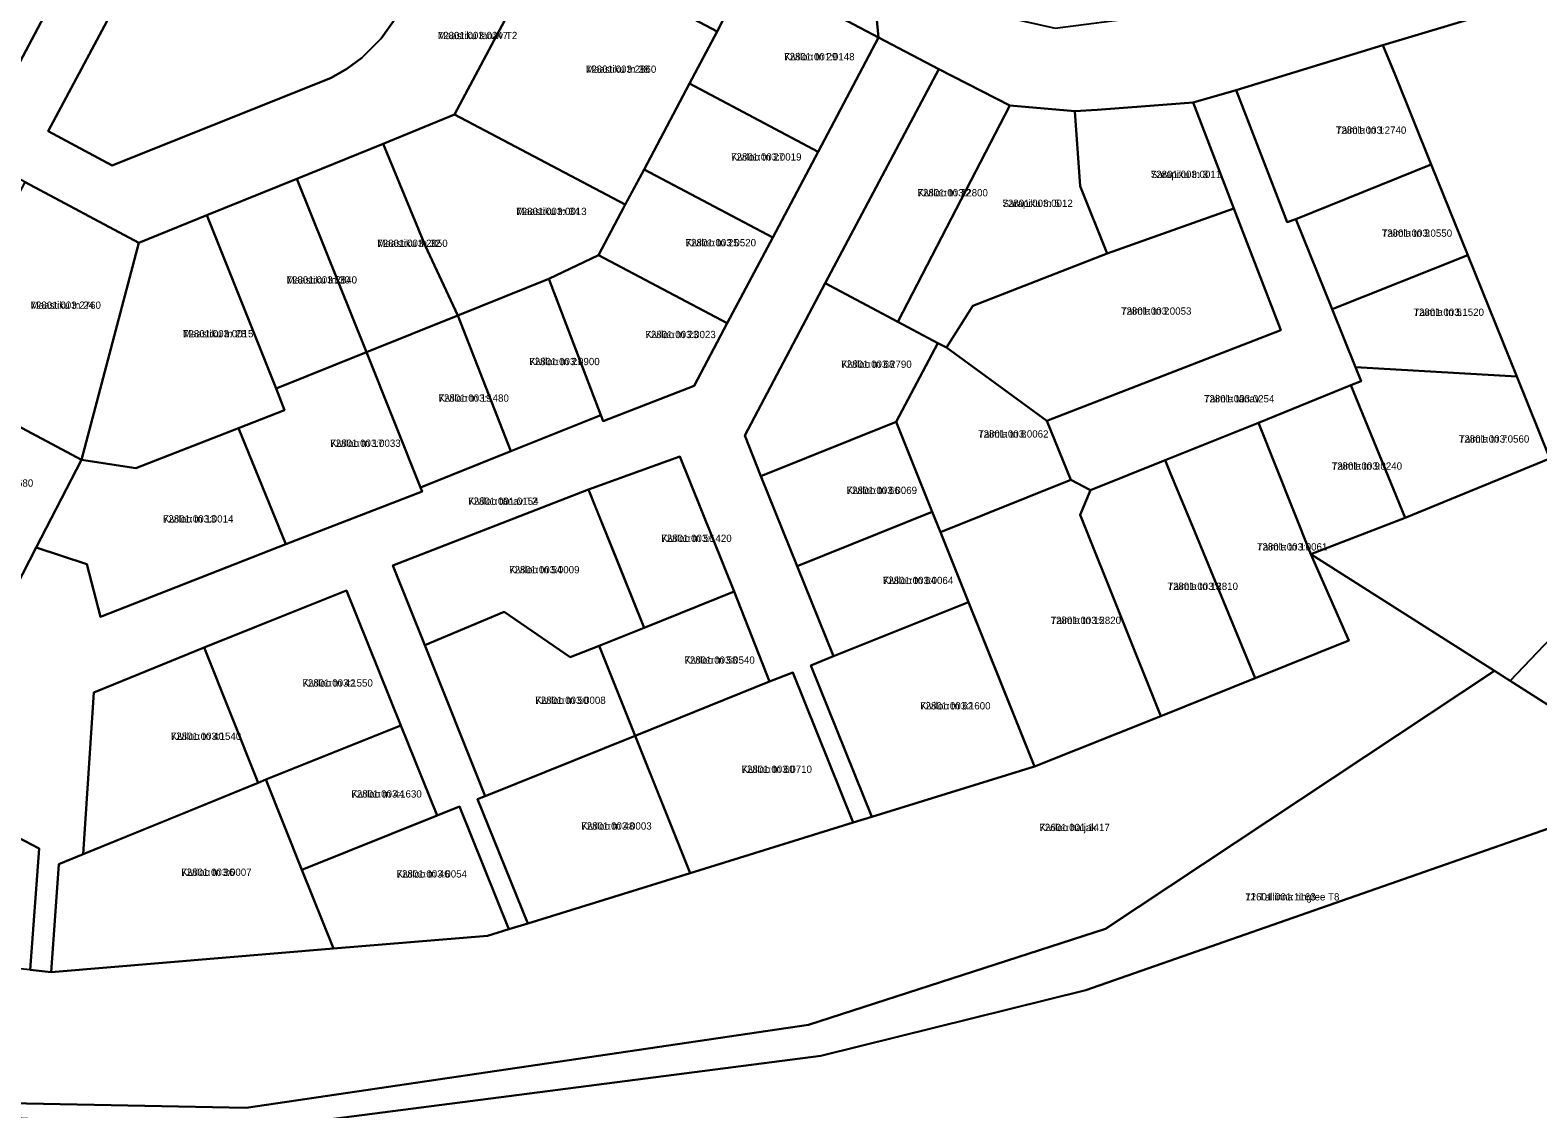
# Model space of a CAD drawing. Extents: x 504287 to 537970, y 6539941 to 6586214.
# Drawn here: x 531511.9 to 531822.5, y 6574944.1 to 6575166.3 of the extents above; entities that cross this region are included whole.
import ezdxf

# ---------------------------------------------------------------- set-up
doc = ezdxf.new("R2010")
doc.units = 0
for name, color, linetype in [('L_AADRESS', 7, 'Continuous'), ('PIIR', 7, 'Continuous'), ('TUNNUS', 7, 'Continuous')]:
    doc.layers.add(name, color=color, linetype=linetype)

msp = doc.modelspace()

# ---------------------------------------------------------------- linework, layer by layer
at = {"layer": 'PIIR'}
for points in [[(531489.71, 6575283.83), (531516.64, 6575269.72), (531543.56, 6575255.6), (531570.48, 6575241.48), (531597.4, 6575227.36), (531624.3, 6575213.25), (531642.87, 6575248.69), (531644.64, 6575247.77), (531626.07, 6575212.32), (531653.93, 6575197.71), (531685.06, 6575181.4), (531686.68, 6575164.76), (531659.91, 6575178.92), (531653.41, 6575166.06), (531618.32, 6575184.64), (531625.14, 6575197.48), (531607.2, 6575206.41), (531581.32, 6575219.98), (531561.81, 6575230.21), (531541.7, 6575240.75), (531511.12, 6575256.81)], [(531507.45, 6575048.76), (531513.11, 6575059.76), (531523.54, 6575056.28), (531526.37, 6575045.42), (531564.58, 6575060.38), (531592.64, 6575071.28), (531592.31, 6575072.12), (531610.87, 6575079.57), (531629.43, 6575087.02), (531629.91, 6575085.76), (531648.69, 6575093.06), (531655.5, 6575105.91), (531664.85, 6575123.58), (531674.21, 6575141.25), (531686.68, 6575164.76), (531699.09, 6575158.28), (531675.69, 6575114.15), (531659.09, 6575082.81), (531662.44, 6575074.43), (531669.9, 6575055.89), (531677.36, 6575037.31), (531672.72, 6575035.45), (531685.26, 6575004.23), (531681.42, 6575003.04), (531669.01, 6575033.95), (531664.21, 6575032.09), (531656.91, 6575050.65), (531645.72, 6575078.49), (531626.9, 6575071.7), (531586.56, 6575056.04), (531593.16, 6575039.58), (531605.63, 6575008.53), (531604.02, 6575007.88), (531614.38, 6574982.29), (531610.51, 6574981.09), (531600.34, 6575006.37), (531595.7, 6575004.51), (531588.24, 6575023.07), (531577.04, 6575050.9), (531558.49, 6575043.43), (531547.7, 6575039.09), (531529.04, 6575031.47), (531525, 6575029.82), (531522.83, 6574996.56), (531517.8, 6574994.51), (531516.23, 6574972.27), (531511.85, 6574972.71), (531513.74, 6574997.71), (531508.96, 6575000.19)], [(530969.57, 6575066.46), (531305.76, 6574972.11), (531360.29, 6574956.84), (531370.26, 6574955.06), (531388.67, 6574951.64), (531413.6, 6574947.11), (531556.31, 6574939.72), (531674.8, 6574954.98), (531729.36, 6574968.56), (531850.47, 6575010.86)], [(531511.85, 6574972.71), (531516.23, 6574972.27), (531574.38, 6574977.09), (531606.09, 6574979.69), (531610.51, 6574981.09), (531614.38, 6574982.29), (531647.85, 6574992.66), (531681.42, 6575003.04), (531685.26, 6575004.23), (531718.8, 6575014.62), (531744.81, 6575024.99), (531764.25, 6575032.79), (531783.57, 6575040.54), (531775.75, 6575058.34), (531813.58, 6575034.31), (531733.41, 6574981.17), (531672.2, 6574961.39), (531556.38, 6574944.27), (531413.6, 6574947.11)]]:
    msp.add_lwpolyline(points, dxfattribs=at)
for points in [[(531915.68, 6575232.09), (531923.64, 6575209.72), (531862.67, 6575184.83), (531790.58, 6575163.19), (531760.34, 6575153.96), (531751.46, 6575151.42), (531741.66, 6575150.65), (531731.71, 6575149.92), (531727.08, 6575149.64), (531713.69, 6575150.79), (531699.09, 6575158.28), (531686.68, 6575164.76), (531685.06, 6575181.4), (531697.46, 6575174.9), (531705.59, 6575170.63), (531723.08, 6575166.75), (531741.11, 6575169.08), (531739.83, 6575173.53), (531752.79, 6575176.7), (531759.75, 6575179.14), (531781.18, 6575186.64), (531783.15, 6575181.71), (531854.95, 6575203.39)], [(531793.12, 6575157.09), (531790.58, 6575163.19), (531862.67, 6575184.83), (531923.64, 6575209.72), (531932.46, 6575186.28), (531945.21, 6575129.13), (531938.27, 6575119.93), (531913.47, 6575102.45), (531875.66, 6575084.42), (531862.54, 6575076.65), (531846.09, 6575063.04), (531816.82, 6575032.25), (531813.58, 6575034.31), (531775.75, 6575058.34), (531795.14, 6575065.82), (531824.99, 6575078.03), (531818.17, 6575094.95), (531808.07, 6575119.95), (531800.49, 6575138.63)], [(531505.35, 6575151.51), (531520.88, 6575180.81), (531531.47, 6575175.22), (531515.57, 6575145.51), (531528.8, 6575138.44), (531573.92, 6575156.5), (531577.12, 6575158.31), (531580.24, 6575160.62), (531584.21, 6575164.58), (531587.53, 6575169.36), (531591.93, 6575177.65), (531607.2, 6575206.41), (531625.14, 6575197.48), (531618.32, 6575184.64), (531599.33, 6575148.92), (531584.58, 6575142.91), (531566.79, 6575135.69), (531548.28, 6575128.17), (531534.25, 6575122.51), (531510.88, 6575135), (531493.03, 6575144.54), (531475.18, 6575154.08), (531479.73, 6575165.08)], [(531512.93, 6575185.03), (531520.88, 6575180.81), (531505.35, 6575151.51), (531479.73, 6575165.08), (531495.26, 6575194.39)], [(531528.8, 6575138.44), (531515.57, 6575145.51), (531531.47, 6575175.22), (531544.79, 6575168.71), (531558.6, 6575194.75), (531566.08, 6575190.92), (531591.93, 6575177.65), (531587.53, 6575169.36), (531584.21, 6575164.58), (531580.24, 6575160.62), (531577.12, 6575158.31), (531573.92, 6575156.5)], [(531824.33, 6575027.47), (531816.82, 6575032.25), (531846.09, 6575063.04), (531862.54, 6575076.65), (531875.66, 6575084.42), (531913.47, 6575102.45), (531938.27, 6575119.93), (531945.21, 6575129.13), (531932.46, 6575186.28), (531954.17, 6575128.41), (531947.81, 6575116.59), (531940.34, 6575109.55), (531920.07, 6575097.97), (531906.26, 6575090.84), (531885.21, 6575081.01), (531882.91, 6575079.87), (531876.04, 6575076.28), (531871.49, 6575073.69), (531866.99, 6575070.92), (531862.57, 6575067.94), (531858.59, 6575064.99), (531851.43, 6575058.75), (531844.94, 6575051.83)], [(531599.33, 6575148.92), (531618.32, 6575184.64), (531653.41, 6575166.06), (531647.71, 6575155.3), (531638.35, 6575137.63), (531634.48, 6575130.38)], [(531686.68, 6575164.76), (531674.21, 6575141.25), (531647.71, 6575155.3), (531653.41, 6575166.06), (531659.91, 6575178.92)], [(531770.85, 6575126.74), (531760.34, 6575153.96), (531790.58, 6575163.19), (531793.12, 6575157.09), (531800.49, 6575138.63), (531772.65, 6575127.4)], [(531647.71, 6575155.3), (531674.21, 6575141.25), (531664.85, 6575123.58), (531638.35, 6575137.63)], [(531699.09, 6575158.28), (531713.69, 6575150.79), (531690.6, 6575106.25), (531675.69, 6575114.15)], [(531751.46, 6575151.42), (531760.34, 6575153.96), (531770.85, 6575126.74), (531772.65, 6575127.4), (531780.1, 6575108.84), (531784.9, 6575096.85), (531786.06, 6575093.98), (531783.97, 6575093.14), (531764.91, 6575085.4), (531745.68, 6575077.69), (531730.35, 6575071.54), (531726.27, 6575073.67), (531721.35, 6575085.81), (531769.56, 6575104.49), (531759.85, 6575129.57)], [(531700.66, 6575100.9), (531698.88, 6575101.85), (531690.6, 6575106.25), (531713.69, 6575150.79), (531727.08, 6575149.64), (531728.17, 6575134.2), (531733.76, 6575120.28), (531706.07, 6575109.53)], [(531759.85, 6575129.57), (531733.76, 6575120.28), (531728.17, 6575134.2), (531727.08, 6575149.64), (531731.71, 6575149.92), (531741.66, 6575150.65), (531751.46, 6575151.42)], [(531584.58, 6575142.91), (531599.33, 6575148.92), (531634.48, 6575130.38), (531633.6, 6575128.66), (531628.99, 6575119.96), (531618.72, 6575115.08), (531600, 6575107.51), (531593.27, 6575121.97), (531588.85, 6575132.62)], [(531566.79, 6575135.69), (531584.58, 6575142.91), (531588.85, 6575132.62), (531593.27, 6575121.97), (531600, 6575107.51), (531581.14, 6575099.96)], [(531633.6, 6575128.66), (531638.35, 6575137.63), (531664.85, 6575123.58), (531655.5, 6575105.91), (531628.99, 6575119.96)], [(531800.49, 6575138.63), (531808.07, 6575119.95), (531780.1, 6575108.84), (531772.65, 6575127.4)], [(531510.88, 6575135), (531534.25, 6575122.51), (531522.44, 6575077.81), (531489.68, 6575095.2)], [(531581.14, 6575099.96), (531562.54, 6575092.5), (531548.28, 6575128.17), (531566.79, 6575135.69)], [(531522.44, 6575077.81), (531534.25, 6575122.51), (531548.28, 6575128.17), (531562.54, 6575092.5), (531564.29, 6575088.03), (531554.79, 6575084.31), (531533.68, 6575076.08)], [(531706.07, 6575109.53), (531733.76, 6575120.28), (531759.85, 6575129.57), (531769.56, 6575104.49), (531721.35, 6575085.81), (531700.66, 6575100.9)], [(531655.5, 6575105.91), (531648.69, 6575093.06), (531629.91, 6575085.76), (531629.43, 6575087.02), (531618.72, 6575115.08), (531628.99, 6575119.96)], [(531780.1, 6575108.84), (531808.07, 6575119.95), (531818.17, 6575094.95), (531784.9, 6575096.85)], [(531629.43, 6575087.02), (531610.87, 6575079.57), (531600, 6575107.51), (531618.72, 6575115.08)], [(531675.69, 6575114.15), (531690.6, 6575106.25), (531698.88, 6575101.85), (531690.28, 6575085.61), (531662.44, 6575074.43), (531659.09, 6575082.81)], [(531581.14, 6575099.96), (531600, 6575107.51), (531610.87, 6575079.57), (531592.31, 6575072.12)], [(531554.79, 6575084.31), (531564.29, 6575088.03), (531562.54, 6575092.5), (531581.14, 6575099.96), (531592.31, 6575072.12), (531592.64, 6575071.28), (531564.58, 6575060.38)], [(531698.88, 6575101.85), (531700.66, 6575100.9), (531721.35, 6575085.81), (531726.27, 6575073.67), (531699.42, 6575062.88), (531697.73, 6575067.08), (531690.28, 6575085.61)], [(531786.06, 6575093.98), (531784.9, 6575096.85), (531818.17, 6575094.95), (531824.99, 6575078.03), (531795.14, 6575065.82), (531783.97, 6575093.14)], [(531489.68, 6575095.2), (531522.44, 6575077.81), (531513.11, 6575059.76), (531507.45, 6575048.76), (531473.59, 6575066.68), (531488.52, 6575095.76)], [(531775.75, 6575058.34), (531764.91, 6575085.4), (531783.97, 6575093.14), (531795.14, 6575065.82)], [(531533.68, 6575076.08), (531554.79, 6575084.31), (531564.58, 6575060.38), (531526.37, 6575045.42), (531523.54, 6575056.28), (531513.11, 6575059.76), (531522.44, 6575077.81)], [(531662.44, 6575074.43), (531690.28, 6575085.61), (531697.73, 6575067.08), (531669.9, 6575055.89)], [(531764.91, 6575085.4), (531775.75, 6575058.34), (531783.57, 6575040.54), (531764.25, 6575032.79), (531751.31, 6575064.09), (531746.8, 6575074.99), (531745.68, 6575077.69)], [(531626.9, 6575071.7), (531645.72, 6575078.49), (531656.91, 6575050.65), (531638.35, 6575043.2)], [(531745.68, 6575077.69), (531746.8, 6575074.99), (531751.31, 6575064.09), (531764.25, 6575032.79), (531744.81, 6575024.99), (531728.17, 6575066.43), (531730.35, 6575071.54)], [(531593.16, 6575039.58), (531586.56, 6575056.04), (531626.9, 6575071.7), (531628.51, 6575067.66), (531632.28, 6575058.42), (531638.35, 6575043.2), (531629.07, 6575039.47), (531623.16, 6575037.12), (531609.56, 6575046.46)], [(531728.17, 6575066.43), (531744.81, 6575024.99), (531718.8, 6575014.62), (531705.2, 6575048.49), (531699.42, 6575062.88), (531726.27, 6575073.67), (531730.35, 6575071.54)], [(531669.9, 6575055.89), (531697.73, 6575067.08), (531699.42, 6575062.88), (531705.2, 6575048.49), (531677.36, 6575037.31)], [(531588.24, 6575023.07), (531569.68, 6575015.63), (531560.4, 6575011.9), (531558.88, 6575011.24), (531547.7, 6575039.09), (531558.49, 6575043.43), (531577.04, 6575050.9)], [(531638.35, 6575043.2), (531656.91, 6575050.65), (531664.21, 6575032.09), (531636.53, 6575020.91), (531629.07, 6575039.47)], [(531677.36, 6575037.31), (531705.2, 6575048.49), (531711.59, 6575032.58), (531718.8, 6575014.62), (531685.26, 6575004.23), (531672.72, 6575035.45)], [(531593.16, 6575039.58), (531609.56, 6575046.46), (531623.16, 6575037.12), (531629.07, 6575039.47), (531636.53, 6575020.91), (531605.63, 6575008.53)], [(531525, 6575029.82), (531529.04, 6575031.47), (531547.7, 6575039.09), (531558.88, 6575011.24), (531540.36, 6575003.69), (531522.83, 6574996.56)], [(531850.47, 6575010.86), (531729.36, 6574968.56), (531674.8, 6574954.98), (531556.31, 6574939.72), (531413.6, 6574947.11), (531556.38, 6574944.27), (531672.2, 6574961.39), (531733.41, 6574981.17), (531813.58, 6575034.31), (531816.82, 6575032.25), (531824.33, 6575027.47)], [(531664.21, 6575032.09), (531669.01, 6575033.95), (531681.42, 6575003.04), (531647.85, 6574992.66), (531642.92, 6575005), (531636.53, 6575020.91)], [(531595.7, 6575004.51), (531567.86, 6574993.34), (531560.4, 6575011.9), (531569.68, 6575015.63), (531588.24, 6575023.07)], [(531614.38, 6574982.29), (531604.02, 6575007.88), (531605.63, 6575008.53), (531636.53, 6575020.91), (531647.85, 6574992.66)], [(531471.05, 6574995.38), (531481.35, 6575014.82), (531508.96, 6575000.19), (531513.74, 6574997.71), (531511.85, 6574972.71), (531461.71, 6574977.7)], [(531574.38, 6574977.09), (531516.23, 6574972.27), (531517.8, 6574994.51), (531522.83, 6574996.56), (531558.88, 6575011.24), (531560.4, 6575011.9), (531567.86, 6574993.34)], [(531595.7, 6575004.51), (531600.34, 6575006.37), (531610.51, 6574981.09), (531606.09, 6574979.69), (531574.38, 6574977.09), (531567.86, 6574993.34)]]:
    msp.add_lwpolyline(points, close=True, dxfattribs=at)

# ---------------------------------------------------------------- texts
at = {"layer": 'L_AADRESS'}
for s, p in [('Maastiku tänav T2', (531595.84, 6575164.46)), ('Kiviloo tn 29', (531667.22, 6575160.09)), ('Maastiku tn 38', (531626.37, 6575157.52)), ('Taimla tn 1', (531780.89, 6575144.96)), ('Kiviloo tn 27', (531656.28, 6575139.44)), ('Sarapiku tn 3', (531742.75, 6575135.85)), ('Kiviloo tn 72', (531694.69, 6575132.06)), ('Sarapiku tn 5', (531712.18, 6575129.89)), ('Maastiku tn 34', (531612.02, 6575128.22)), ('Taimla tn 3', (531790.33, 6575123.74)), ('Maastiku tn 32', (531583.39, 6575121.65)), ('Kiviloo tn 25', (531646.92, 6575121.77)), ('Maastiku tn 30', (531564.71, 6575114.11)), ('Maastiku tn 24', (531511.96, 6575108.9)), ('Taimla tn 2', (531736.62, 6575107.69)), ('Taimla tn 5', (531796.89, 6575107.45)), ('Maastiku tn 28', (531543.36, 6575103.02)), ('Kiviloo tn 23', (531638.63, 6575102.86)), ('Kiviloo tn 21', (531614.71, 6575097.29)), ('Kiviloo tn 68', (531678.99, 6575096.74)), ('Kiviloo tn 19', (531596, 6575089.76)), ('Taimla tänav', (531753.71, 6575089.63)), ('Taimla tn 8', (531707.17, 6575082.37)), ('Kiviloo tn 17', (531573.71, 6575080.46)), ('Taimla tn 7', (531806.23, 6575081.34)), ('Taimla tn 9', (531780.02, 6575075.76)), ('Kiviloo tn 66', (531680.09, 6575070.75)), ('Kiviloo tänav T2', (531602.11, 6575068.52)), ('Kiviloo tn 13', (531539.25, 6575064.87)), ('Kiviloo tn 56', (531641.9, 6575060.87)), ('Taimla tn 11', (531764.62, 6575059.11)), ('Kiviloo tn 54', (531610.55, 6575054.41)), ('Kiviloo tn 64', (531687.55, 6575052.19)), ('Taimla tn 13', (531746.21, 6575050.98)), ('Taimla tn 15', (531722.12, 6575043.97)), ('Kiviloo tn 58', (531646.66, 6575035.78)), ('Kiviloo tn 42', (531567.97, 6575031.07)), ('Kiviloo tn 50', (531615.95, 6575027.5)), ('Kiviloo tn 62', (531695.23, 6575026.36)), ('Kiviloo tn 40', (531540.86, 6575020.09)), ('Kiviloo tn 60', (531658.44, 6575013.3)), ('Kiviloo tn 44', (531578.05, 6575008.21)), ('Kiviloo tn 48', (531625.42, 6575001.6)), ('Kiviloo haljak', (531719.8, 6575001.3)), ('Kiviloo tn 36', (531543, 6574992.08)), ('Kiviloo tn 46', (531587.37, 6574991.73)), ('11 Tallinna ringtee T8', (531762.21, 6574987.01))]:
    msp.add_text(s, height=1.5, dxfattribs=at).set_placement(p)
at = {"layer": 'TUNNUS'}
for s, p in [('72801:003:0247', (531595.84, 6575164.46)), ('72801:001:0148', (531667.22, 6575160.09)), ('72801:003:2860', (531626.37, 6575157.52)), ('72801:003:2740', (531780.89, 6575144.96)), ('72801:003:0019', (531656.28, 6575139.44)), ('72801:003:0011', (531742.75, 6575135.85)), ('72801:003:2800', (531694.69, 6575132.06)), ('72801:003:0012', (531712.18, 6575129.89)), ('72801:003:0013', (531612.02, 6575128.22)), ('72801:003:0550', (531790.33, 6575123.74)), ('72801:003:2850', (531583.39, 6575121.65)), ('72801:003:0520', (531646.92, 6575121.77)), ('72801:003:2840', (531564.71, 6575114.11)), ('72801:003:2760', (531511.96, 6575108.9)), ('72801:003:0053', (531736.62, 6575107.69)), ('72801:003:1520', (531796.89, 6575107.45)), ('72801:003:0015', (531543.36, 6575103.02)), ('72801:003:0023', (531638.63, 6575102.86)), ('72801:003:0900', (531614.71, 6575097.29)), ('72801:003:2790', (531678.99, 6575096.74)), ('72801:003:1480', (531596, 6575089.76)), ('72801:003:0254', (531753.71, 6575089.63)), ('72801:003:0062', (531707.17, 6575082.37)), ('72801:003:0033', (531573.71, 6575080.46)), ('72801:003:0560', (531806.23, 6575081.34)), ('72801:003:0240', (531780.02, 6575075.76)), ('72801:003:1680', (531498.01, 6575072.26)), ('72801:003:0069', (531680.09, 6575070.75)), ('72801:001:0154', (531602.11, 6575068.52)), ('72801:003:0014', (531539.25, 6575064.87)), ('72801:003:1420', (531641.9, 6575060.87)), ('72801:003:0061', (531764.62, 6575059.11)), ('72801:003:0009', (531610.55, 6575054.41)), ('72801:003:0064', (531687.55, 6575052.19)), ('72801:003:2810', (531746.21, 6575050.98)), ('72801:003:2820', (531722.12, 6575043.97)), ('72801:003:0540', (531646.66, 6575035.78)), ('72801:003:1550', (531567.97, 6575031.07)), ('72801:003:0008', (531615.95, 6575027.5)), ('72801:003:1600', (531695.23, 6575026.36)), ('72801:003:1540', (531540.86, 6575020.09)), ('72801:003:0710', (531658.44, 6575013.3)), ('72801:003:1630', (531578.05, 6575008.21)), ('72801:003:0003', (531625.42, 6575001.6)), ('72601:001:1417', (531719.8, 6575001.3)), ('72801:003:0007', (531543, 6574992.08)), ('72801:003:0054', (531587.37, 6574991.73)), ('72601:001:1163', (531762.21, 6574987.01))]:
    msp.add_text(s, height=1.5, dxfattribs=at).set_placement(p)

doc.saveas('drawing.dxf')
